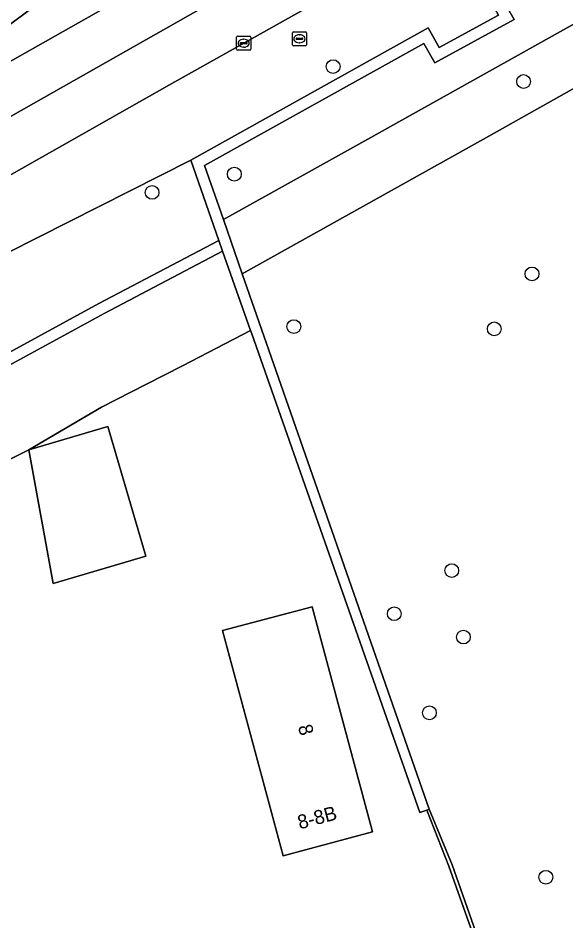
# Model space of a CAD drawing. Extents: x 162879 to 165540, y 384011 to 385181.
# Drawn here: x 163818.4 to 163857.3, y 384694.4 to 384758.6 of the extents above; entities that cross this region are included whole.
import ezdxf

# ---------------------------------------------------------------- set-up
doc = ezdxf.new("R2010")
doc.units = 0
for name, color, linetype in [('IMGEO_Berm_groen', 7, 'Continuous'), ('IMGEO_Boom', 7, 'Continuous'), ('IMGEO_Erf', 7, 'Continuous'), ('IMGEO_Gemengd_bos', 7, 'Continuous'), ('IMGEO_Groenvoorziening', 7, 'Continuous'), ('IMGEO_Haag', 7, 'Continuous'), ('IMGEO_Hek', 7, 'Continuous'), ('IMGEO_Kolk', 7, 'Continuous'), ('IMGEO_Loofbos', 7, 'Continuous'), ('IMGEO_Muur', 7, 'Continuous'), ('IMGEO_Pand', 7, 'Continuous'), ('IMGEO_Pand_nummerreeks', 7, 'Continuous'), ('IMGEO_Rijbaan_regionaal_gesloten', 7, 'Continuous'), ('IMGEO_Rioolput', 7, 'Continuous')]:
    doc.layers.add(name, color=color, linetype=linetype)

msp = doc.modelspace()

# ---------------------------------------------------------------- linework, layer by layer
at = {"layer": 'IMGEO_Berm_groen'}
for points in [[(163758.776, 384722.121), (163808.011, 384750), (163831.501, 384763.288), (163866.498, 384783.086), (163871.528, 384785.88), (163986.202, 384849.544)], [(163989.862, 384843.563), (163852.299, 384766.881), (163829.125, 384753.852), (163806.699, 384741.137), (163802.215, 384738.589)], [(163801.034, 384737.739), (163800.512, 384737.299), (163789.972, 384728.4), (163790.92, 384726.745), (163790.986, 384726.641), (163802.36, 384734.21), (163830.64, 384748.494), (163847.517, 384757.905), (163848.3, 384756.508), (163852.526, 384758.821), (163851.73, 384760.24), (163898.055, 384786.032), (163898.84, 384784.624), (163905.165, 384788.158), (163904.353, 384789.557), (163992.862, 384838.663)], [(163756.981, 384726.11), (163795.353, 384750), (163807.432, 384757.521), (163823.359, 384769.464), (163825.98, 384771.103), (163849.059, 384785.532), (163897.729, 384811.186), (163900.261, 384806.348), (163829.142, 384766.627), (163814.856, 384755.99), (163757.654, 384724.212)]]:
    msp.add_lwpolyline(points, dxfattribs=at)
at = {"layer": 'IMGEO_Boom'}
for centre in [(163840.76, 384755.152), (163854.3, 384754.09), (163833.737, 384747.5), (163827.889, 384746.203), (163854.897, 384740.41), (163837.968, 384736.662), (163852.216, 384736.499), (163849.189, 384719.309), (163845.105, 384716.238), (163850.017, 384714.578), (163847.601, 384709.192), (163855.88, 384697.497)]:
    msp.add_circle(centre, 0.489, dxfattribs=at)
at = {"layer": 'IMGEO_Erf'}
msp.add_lwpolyline([(163851.581, 384690.934), (163848.987, 384698.289), (163847.412, 384702.273), (163846.917, 384702.1), (163834.973, 384736.139), (163834.89, 384736.375), (163830.048, 384733.882), (163827.484, 384732.555), (163824.284, 384730.937), (163819.131, 384727.898), (163812.547, 384724.596), (163805.805, 384718.999), (163791.792, 384709.653), (163776.848, 384698.637)], dxfattribs=at)
for points in [[(163819.131, 384727.898), (163824.737, 384729.548), (163827.45, 384720.334), (163820.856, 384718.393)], [(163832.895, 384715.041), (163839.259, 384716.739), (163843.566, 384700.738), (163837.212, 384699.028)]]:
    msp.add_lwpolyline(points, close=True, dxfattribs=at)
at = {"layer": 'IMGEO_Gemengd_bos'}
msp.add_lwpolyline([(163926.594, 384796.628), (163843.216, 384750), (163832.961, 384744.266), (163834.303, 384740.418), (163851.439, 384750), (163865.027, 384757.627)], dxfattribs=at)
at = {"layer": 'IMGEO_Groenvoorziening'}
for points in [[(163865.027, 384757.627), (163851.439, 384750), (163834.303, 384740.418), (163847.589, 384702.334), (163849.222, 384698.376), (163851.811, 384691.028)], [(163766.13, 384699.841), (163772.533, 384704.911), (163785.494, 384714.369), (163803.05, 384726.15), (163813.106, 384732.304), (163824.111, 384738.309), (163832.639, 384742.79), (163830.64, 384748.494), (163802.36, 384734.21), (163790.986, 384726.641), (163788.066, 384724.698), (163777.081, 384716.217), (163771.572, 384712.165), (163762.832, 384705.444), (163758.943, 384701.241)], [(163766.627, 384699.214), (163773.017, 384704.274), (163785.952, 384713.713), (163803.484, 384725.477), (163813.506, 384731.611), (163824.488, 384737.604), (163832.907, 384742.027), (163832.639, 384742.79), (163824.111, 384738.309), (163813.106, 384732.304), (163803.05, 384726.15), (163785.494, 384714.369), (163772.533, 384704.911), (163766.13, 384699.841)], [(163805.805, 384718.999), (163812.547, 384724.596), (163819.131, 384727.898), (163824.284, 384730.937), (163827.484, 384732.555), (163830.048, 384733.882), (163834.89, 384736.375), (163832.907, 384742.027), (163824.488, 384737.604), (163813.506, 384731.611), (163803.484, 384725.477), (163785.952, 384713.713), (163773.017, 384704.274), (163766.627, 384699.214)]]:
    msp.add_lwpolyline(points, dxfattribs=at)
msp.add_lwpolyline([(163851.811, 384691.028), (163849.222, 384698.376), (163847.589, 384702.334), (163847.412, 384702.273), (163848.987, 384698.289), (163851.581, 384690.934), (163855.541, 384679.575), (163863.798, 384655.411), (163864.048, 384654.679), (163864.344, 384654.759), (163860.646, 384665.411), (163858.334, 384672.389)], close=True, dxfattribs=at)
at = {"layer": 'IMGEO_Haag'}
msp.add_lwpolyline([(163847.589, 384702.334), (163847.412, 384702.273), (163848.987, 384698.289), (163851.581, 384690.934), (163855.541, 384679.575), (163863.798, 384655.411), (163864.048, 384654.679), (163864.344, 384654.759), (163860.646, 384665.411), (163858.334, 384672.389), (163851.811, 384691.028), (163849.222, 384698.376)], close=True, dxfattribs=at)
at = {"layer": 'IMGEO_Hek'}
msp.add_lwpolyline([(163864.344, 384654.759), (163860.646, 384665.411), (163858.334, 384672.389), (163851.811, 384691.028), (163849.222, 384698.376), (163847.589, 384702.334)], dxfattribs=at)
at = {"layer": 'IMGEO_Kolk'}
for p, q in [((163833.975, 384757.316), (163834.827, 384757.316)), ((163833.9, 384756.39), (163833.9, 384757.242)), ((163834.159, 384756.81), (163834.159, 384756.822)), ((163834.597, 384756.773), (163834.199, 384756.773)), ((163834.202, 384756.859), (163834.6, 384756.859)), ((163834.388, 384757.096), (163834.413, 384757.096)), ((163834.643, 384756.822), (163834.643, 384756.81)), ((163834.901, 384757.242), (163834.901, 384756.39)), ((163834.827, 384756.316), (163833.975, 384756.316)), ((163834.411, 384756.536), (163834.386, 384756.536))]:
    msp.add_line(p, q, dxfattribs=at)
for points in [[(163833.975, 384757.316), (163834.827, 384757.316)], [(163833.9, 384756.39), (163833.9, 384757.242)], [(163834.901, 384757.242), (163834.901, 384756.39)], [(163834.827, 384756.316), (163833.975, 384756.316)]]:
    msp.add_lwpolyline(points, dxfattribs=at)
for centre, radius, start, end in [((163833.977, 384757.24), 0.0765, 91.55205, 178.44795), ((163833.977, 384757.24), 0.0765, 91.55205, 178.44795), ((163834.825, 384757.24), 0.0765, 1.55205, 88.44795), ((163834.825, 384757.24), 0.0765, 1.55205, 88.44795), ((163834.199, 384756.819), 0.0403, 85.87752, 175.75265), ((163834.196, 384756.809), 0.0366, 178.93798, 274.71019), ((163834.6, 384756.816), 0.043, 264.86636, 352.45326), ((163834.604, 384756.821), 0.0386, 1.73085, 96.63898), ((163833.977, 384756.392), 0.0765, 181.55205, 268.44795), ((163833.977, 384756.392), 0.0765, 181.55205, 268.44795), ((163834.825, 384756.392), 0.0765, 271.55205, 358.44795), ((163834.825, 384756.392), 0.0765, 271.55205, 358.44795)]:
    msp.add_arc(centre, radius, start, end, dxfattribs=at)
for centre, major_axis, ratio, start_param, end_param in [((163834.387, 384756.816), (-0.387, 0.002), 0.722429, 4.712389, 7.853982), ((163834.412, 384756.816), (-0.39, 0.002), 0.717154, 1.570796, 4.712389)]:
    msp.add_ellipse(centre, major_axis=major_axis, ratio=ratio, start_param=start_param, end_param=end_param, dxfattribs=at)
at = {"layer": 'IMGEO_Loofbos'}
for points in [[(163832.961, 384744.266), (163843.216, 384750), (163926.594, 384796.628), (163943.747, 384806.221), (163968.417, 384820.017), (163985.446, 384829.54), (163995.186, 384834.864), (163993.285, 384837.971), (163905.468, 384789.249), (163906.278, 384787.853), (163898.528, 384783.521), (163897.742, 384784.931), (163852.834, 384759.928), (163853.633, 384758.504), (163847.985, 384755.413), (163847.206, 384756.804), (163831.618, 384748.116)], [(163897.729, 384811.186), (163849.059, 384785.532), (163825.98, 384771.103), (163823.359, 384769.464), (163807.432, 384757.521), (163795.353, 384750), (163756.981, 384726.11), (163757.654, 384724.212), (163814.856, 384755.99), (163829.142, 384766.627), (163900.261, 384806.348)]]:
    msp.add_lwpolyline(points, close=True, dxfattribs=at)
at = {"layer": 'IMGEO_Muur'}
msp.add_lwpolyline([(163898.055, 384786.032), (163851.73, 384760.24), (163852.526, 384758.821), (163848.3, 384756.508), (163847.517, 384757.905), (163830.64, 384748.494), (163832.639, 384742.79), (163832.907, 384742.027), (163834.89, 384736.375), (163834.973, 384736.139), (163846.917, 384702.1), (163847.412, 384702.273), (163847.589, 384702.334), (163834.303, 384740.418), (163832.961, 384744.266), (163831.618, 384748.116), (163847.206, 384756.804), (163847.985, 384755.413), (163853.633, 384758.504), (163852.834, 384759.928), (163897.742, 384784.931)], dxfattribs=at)
at = {"layer": 'IMGEO_Pand'}
for points in [[(163824.737, 384729.548), (163819.131, 384727.898), (163820.856, 384718.393), (163827.45, 384720.334)], [(163839.259, 384716.739), (163832.895, 384715.041), (163837.212, 384699.028), (163843.566, 384700.738)]]:
    msp.add_lwpolyline(points, close=True, dxfattribs=at)
at = {"layer": 'IMGEO_Rijbaan_regionaal_gesloten'}
for points in [[(163986.202, 384849.544), (163871.528, 384785.88), (163866.498, 384783.086), (163831.501, 384763.288), (163808.011, 384750), (163758.776, 384722.121)], [(163748.355, 384708.001), (163802.215, 384738.589), (163806.699, 384741.137), (163829.125, 384753.852), (163852.299, 384766.881), (163989.862, 384843.563)], [(163922.856, 384810.618), (163831.875, 384759.566), (163775.991, 384727.906)], [(163775.991, 384727.906), (163831.875, 384759.566), (163922.856, 384810.618)]]:
    msp.add_lwpolyline(points, dxfattribs=at)
at = {"layer": 'IMGEO_Rioolput'}
for p, q in [((163837.864, 384756.705), (163837.864, 384757.557)), ((163837.939, 384757.631), (163838.791, 384757.631)), ((163838.352, 384757.411), (163838.377, 384757.411)), ((163838.865, 384757.557), (163838.865, 384756.705)), ((163838.123, 384757.125), (163838.123, 384757.137)), ((163838.561, 384757.088), (163838.163, 384757.088)), ((163838.166, 384757.174), (163838.564, 384757.174)), ((163838.375, 384756.851), (163838.35, 384756.851)), ((163838.607, 384757.137), (163838.607, 384757.125)), ((163838.791, 384756.631), (163837.939, 384756.631))]:
    msp.add_line(p, q, dxfattribs=at)
for points in [[(163837.864, 384756.705), (163837.864, 384757.557)], [(163837.939, 384757.631), (163838.791, 384757.631)], [(163838.865, 384757.557), (163838.865, 384756.705)], [(163838.791, 384756.631), (163837.939, 384756.631)]]:
    msp.add_lwpolyline(points, dxfattribs=at)
for centre, radius, start, end in [((163837.941, 384757.555), 0.0765, 91.55205, 178.44795), ((163837.941, 384757.555), 0.0765, 91.55205, 178.44795), ((163838.789, 384757.555), 0.0765, 1.55205, 88.44795), ((163838.789, 384757.555), 0.0765, 1.55205, 88.44795), ((163837.941, 384756.707), 0.0765, 181.55205, 268.44795), ((163837.941, 384756.707), 0.0765, 181.55205, 268.44795), ((163838.163, 384757.134), 0.0403, 85.87752, 175.75265), ((163838.16, 384757.124), 0.0366, 178.93798, 274.71019), ((163838.564, 384757.131), 0.043, 264.86636, 352.45326), ((163838.568, 384757.136), 0.0386, 1.73085, 96.63898), ((163838.789, 384756.707), 0.0765, 271.55205, 358.44795), ((163838.789, 384756.707), 0.0765, 271.55205, 358.44795)]:
    msp.add_arc(centre, radius, start, end, dxfattribs=at)
for centre, major_axis, ratio, start_param, end_param in [((163838.351, 384757.131), (-0.387, 0.002), 0.722429, 4.712389, 7.853982), ((163838.376, 384757.131), (-0.39, 0.002), 0.717154, 1.570796, 4.712389)]:
    msp.add_ellipse(centre, major_axis=major_axis, ratio=ratio, start_param=start_param, end_param=end_param, dxfattribs=at)

# ---------------------------------------------------------------- texts
at = {"layer": 'IMGEO_Pand_nummerreeks'}
for s, rotation, p in [('8', 285.22328, (163838.249, 384708.216)), ('8-8B', 15.06306, (163838.388, 384700.898))]:
    msp.add_text(s, height=1, rotation=rotation, dxfattribs=at).set_placement(p)

doc.saveas('drawing.dxf')
